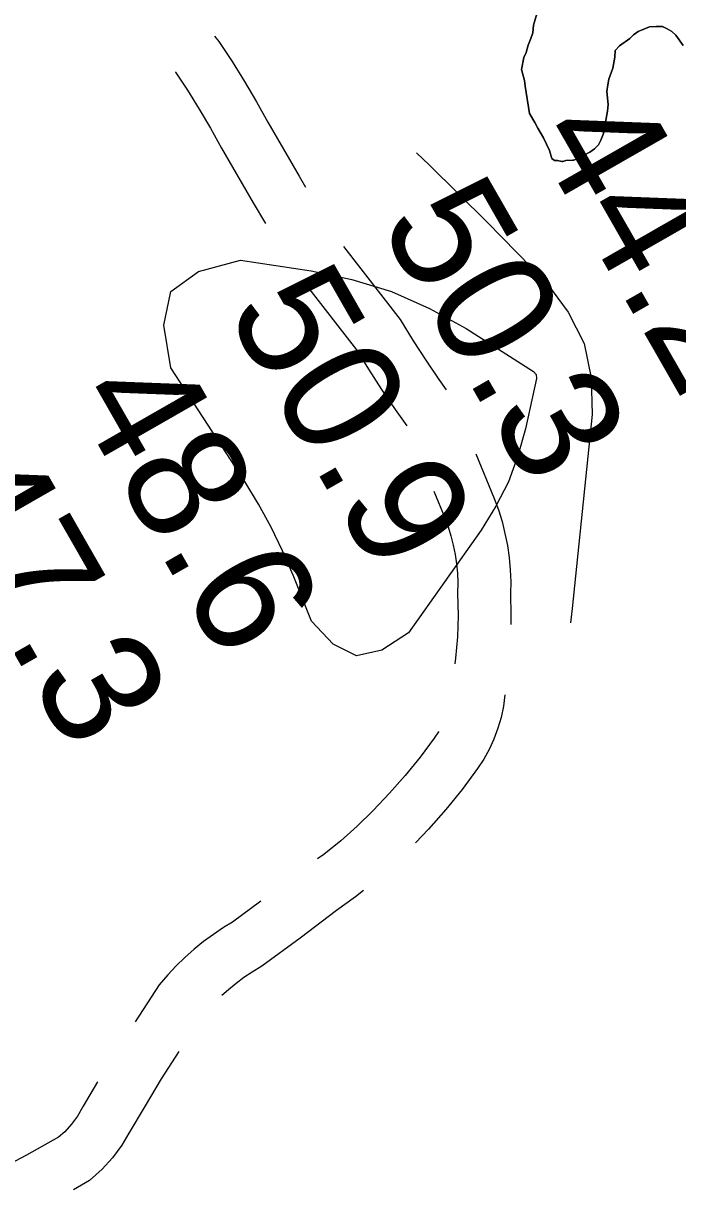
# Model space of a CAD drawing. Extents: x 3172231 to 3210228, y 940198 to 965780.
# Drawn here: x 3192423 to 3192794, y 952365 to 953026 of the extents above; entities that cross this region are included whole.
import ezdxf

# ---------------------------------------------------------------- set-up
doc = ezdxf.new("R2010")
doc.units = 0
for name, color, linetype in [('V-RIVR-RANG', 7, 'Continuous'), ('V-ROAD-CNTR', 7, 'Continuous'), ('V-SITE-VEGE', 7, 'Continuous'), ('V-TOPO-MINR', 7, 'Continuous'), ('V-TOPO-SHOR', 7, 'Continuous')]:
    doc.layers.add(name, color=color, linetype=linetype)

msp = doc.modelspace()

# ---------------------------------------------------------------- linework, layer by layer
at = {"layer": 'V-ROAD-CNTR'}
for points in [[(3192531.769, 953018.865), (3192534.082, 953015.861), (3192541.655, 953004.428), (3192548.747, 952993.079), (3192555.536, 952981.549), (3192561.848, 952970.155), (3192579.646, 952939.525), (3192583.296, 952933.226)], [(3192509.549, 952998.55), (3192509.662, 952998.403), (3192516.425, 952988.192), (3192523.097, 952977.517), (3192529.484, 952966.667), (3192535.754, 952955.349), (3192553.698, 952924.469), (3192560.583, 952912.587)], [(3192604.773, 952899.575), (3192636.873, 952858.24), (3192644.282, 952846.278), (3192651.413, 952835.248), (3192658.755, 952824.359), (3192662.97, 952818.366)], [(3192582.558, 952879.271), (3192612.205, 952841.094), (3192618.93, 952830.234), (3192626.377, 952818.716), (3192634.047, 952807.343), (3192640.637, 952797.972)], [(3192679.814, 952782.247), (3192690.268, 952756.798), (3192692.591, 952750.4), (3192694.615, 952743.8), (3192696.3, 952737.081), (3192697.639, 952730.278), (3192698.626, 952723.416), (3192699.258, 952716.521), (3192699.532, 952709.616), (3192699.461, 952703.343), (3192699.692, 952690.401), (3192699.539, 952685.473)], [(3192656.075, 952761.084), (3192662.282, 952745.974), (3192664.133, 952740.878), (3192665.705, 952735.748), (3192667.014, 952730.531), (3192668.055, 952725.242), (3192668.822, 952719.91), (3192669.312, 952714.555), (3192669.526, 952709.192), (3192669.457, 952703.247), (3192669.684, 952690.597), (3192669.31, 952678.523), (3192668.344, 952666.483), (3192667.931, 952663.295)], [(3192696.276, 952645.639), (3192696.274, 952645.592), (3192695.438, 952639.227), (3192694.12, 952632.908), (3192692.322, 952626.69), (3192690.063, 952620.625), (3192687.355, 952614.764), (3192684.237, 952609.155), (3192680.809, 952603.953), (3192671.994, 952592.067), (3192662.742, 952580.628), (3192653.02, 952569.587), (3192645.55, 952561.786)], [(3192658.63, 952624.835), (3192658.565, 952624.719), (3192656.217, 952621.155), (3192648.272, 952610.443), (3192639.812, 952599.982), (3192630.918, 952589.883), (3192621.542, 952580.091), (3192612.589, 952571.231), (3192603.314, 952562.986), (3192593.608, 952555.25), (3192590.053, 952552.716)], [(3192616.082, 952534.799), (3192611.678, 952531.29), (3192600.8, 952523.532), (3192580.176, 952507.831), (3192558.586, 952492.052), (3192553.062, 952488.642), (3192548.426, 952485.499), (3192543.927, 952482.157), (3192539.567, 952478.615), (3192535.806, 952475.283)], [(3192558.01, 952528.789), (3192541.83, 952516.964), (3192536.758, 952513.832), (3192531.056, 952509.967), (3192525.515, 952505.851), (3192520.153, 952501.495), (3192514.986, 952496.918), (3192510.021, 952492.123), (3192505.275, 952487.126), (3192500.279, 952481.391), (3192486.667, 952460.426)], [(3192511.572, 952443.693), (3192501.482, 952428.152), (3192492.338, 952412.927), (3192483.197, 952397.388), (3192479.159, 952390.527), (3192473.979, 952383.461), (3192468.108, 952376.956), (3192460.933, 952370.458), (3192451.744, 952365.345)], [(3192465.51, 952426.488), (3192457.341, 952412.602), (3192454.071, 952407.045), (3192450.687, 952402.429), (3192446.85, 952398.178), (3192443.343, 952395.002), (3192425.15, 952384.88), (3192406.064, 952374.903), (3192399.145, 952372.39), (3192391.125, 952369.153), (3192388.484, 952367.975)]]:
    msp.add_lwpolyline(points, dxfattribs=at)
at = {"layer": 'V-SITE-VEGE'}
for points in [[(3192714.331, 953031.497), (3192712.506, 953025.017), (3192712.009, 953020.702), (3192710.96, 953017.462)], [(3192710.96, 953017.462), (3192709.381, 953013.675), (3192708.341, 953009.624), (3192707.022, 953006.651), (3192705.738, 952999.905), (3192707.413, 952993.726), (3192707.712, 952990.494), (3192710.282, 952974.896), (3192713.293, 952969.809), (3192714.937, 952966.59), (3192718.22, 952961.234), (3192721.52, 952953.993), (3192722.91, 952949.426), (3192724.266, 952948.363), (3192726.152, 952948.379), (3192728.581, 952947.863), (3192729.12, 952947.867), (3192730.729, 952948.422), (3192735.309, 952948.465), (3192738.26, 952949.839), (3192744.422, 952953.128), (3192747.099, 952955.039), (3192749.233, 952957.214), (3192750.556, 952959.919), (3192752.137, 952963.706), (3192754.441, 952976.387), (3192754.675, 952980.16), (3192754.068, 952987.426), (3192754.572, 952991.203), (3192755.08, 952994.441), (3192757.448, 953000.656), (3192758.465, 953006.862), (3192758.701, 953010.634), (3192761.099, 953013.35), (3192766.987, 953017.446), (3192769.121, 953019.621), (3192771.798, 953021.529), (3192778.239, 953024.016), (3192782.005, 953024.321), (3192785.507, 953024.352), (3192788.213, 953023.031), (3192790.92, 953021.439), (3192793.095, 953019.305), (3192797.191, 953013.417)]]:
    msp.add_lwpolyline(points, dxfattribs=at)
at = {"layer": 'V-TOPO-MINR'}
for points in [[(3192646.135, 952952.715), (3192653.57, 952945.681), (3192686.145, 952913.473), (3192719.772, 952879.109), (3192732.092, 952862.502), (3192741.083, 952844.736), (3192745.084, 952825.23), (3192745.757, 952804.564), (3192734.293, 952694.49), (3192733.378, 952686.4)], [(3192612.143, 952667.752), (3192598.984, 952674.299), (3192586.605, 952687.391), (3192576.239, 952713.471), (3192570.302, 952727.206), (3192563.842, 952740.67), (3192556.595, 952753.727), (3192548.824, 952766.513), (3192507.063, 952830.849), (3192503.075, 952855.007), (3192506.981, 952874.083), (3192522.727, 952885.538), (3192546.368, 952891.912), (3192586.43, 952885.907), (3192609.592, 952880.928), (3192632.069, 952874.115), (3192653.519, 952864.548), (3192674.285, 952853.146), (3192712.538, 952828.893), (3192713.991, 952827.17), (3192714.196, 952824.926), (3192707.965, 952796.291), (3192703.677, 952781.085), (3192698.235, 952766.388), (3192691.064, 952752.453), (3192682.74, 952739.026), (3192641.582, 952680.837), (3192626.472, 952671.022), (3192612.143, 952667.752)]]:
    msp.add_lwpolyline(points, dxfattribs=at)
at = {"layer": 'V-TOPO-SHOR'}
for points in [[(3192747.099, 952955.039), (3192744.422, 952953.128), (3192738.26, 952949.839), (3192735.309, 952948.465), (3192734.77, 952948.461), (3192730.729, 952948.422), (3192729.12, 952947.867), (3192728.581, 952947.863), (3192726.152, 952948.379), (3192724.266, 952948.363), (3192722.91, 952949.426), (3192721.52, 952953.993), (3192718.22, 952961.234), (3192714.937, 952966.59), (3192713.293, 952969.807), (3192710.282, 952974.896), (3192707.712, 952990.494), (3192707.413, 952993.726), (3192705.738, 952999.905), (3192707.022, 953006.651), (3192708.341, 953009.624), (3192709.381, 953013.675), (3192710.96, 953017.46), (3192712.009, 953020.702), (3192712.506, 953025.017), (3192714.331, 953031.497)], [(3192797.191, 953013.417), (3192793.095, 953019.305), (3192790.92, 953021.439), (3192788.213, 953023.031), (3192785.507, 953024.352), (3192782.005, 953024.319), (3192778.239, 953024.016), (3192771.798, 953021.529), (3192769.121, 953019.621), (3192766.987, 953017.446), (3192761.099, 953013.35), (3192758.701, 953010.634), (3192758.465, 953006.862), (3192757.448, 953000.656), (3192755.08, 952994.439), (3192754.572, 952991.203), (3192754.068, 952987.426), (3192754.675, 952980.16), (3192754.441, 952976.387), (3192752.135, 952963.706), (3192750.554, 952959.919), (3192749.233, 952957.214), (3192747.099, 952955.039)]]:
    msp.add_lwpolyline(points, dxfattribs=at)

# ---------------------------------------------------------------- texts
at = {"layer": 'V-RIVR-RANG'}
for s, p in [('44.2', (3192711.102, 952962.45)), ('50.3', (3192624.44, 952912.552)), ('50.9', (3192537.648, 952862.883)), ('48.6', (3192450.201, 952814.358)), ('47.3', (3192364.456, 952762.858))]:
    msp.add_text(s, height=67, rotation=299.788326, dxfattribs=at).set_placement(p)

doc.saveas('drawing.dxf')
